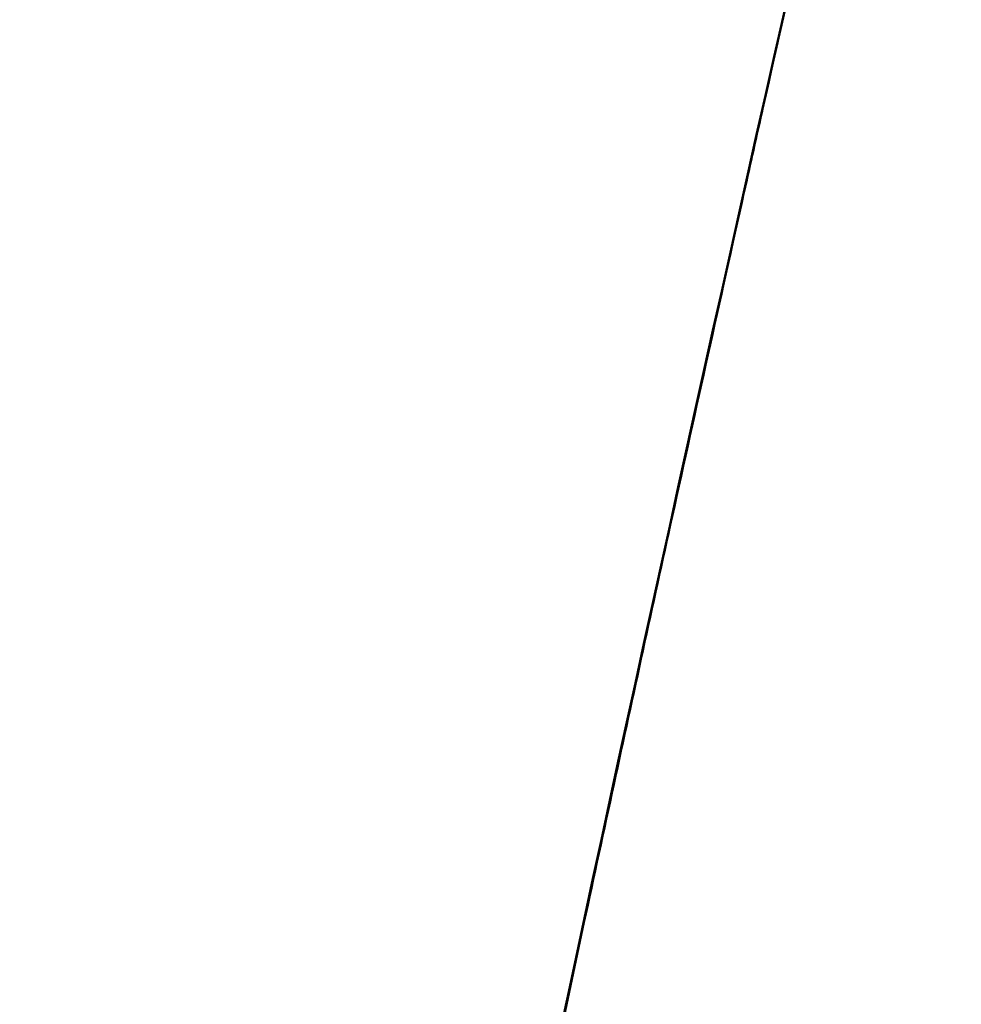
# Model space of a CAD drawing. Header units: millimetres. Extents: x 0 to 6049, y -120 to 1682.
# Tile 287 of 656: x 1993 to 1995.59, y 849.27 to 851.97. Entities that reach past the tile are written whole.
import ezdxf

# ---------------------------------------------------------------- set-up
doc = ezdxf.new("R2010")
doc.units = ezdxf.units.MM
doc.header["$LTSCALE"] = 2
doc.layers.add('Sichtbar (ISO)', color=7, linetype='Continuous', lineweight=50)
doc.layers.add('Sichtbar schmal (ISO)', color=7, linetype='Continuous', lineweight=35)

msp = doc.modelspace()

# ---------------------------------------------------------------- linework, layer by layer
at = {"layer": 'Sichtbar (ISO)'}
msp.add_open_spline([(1993.0038, 839.8704), (1993.0553, 840.6549), (1993.1395, 841.453), (1993.4497, 843.9088), (1993.7512, 845.5853), (1994.5441, 849.5455), (1995.0607, 851.8356), (1995.5868, 854.1226)], degree=3, knots=[8.437241, 8.437241, 8.437241, 8.437241, 8.681284, 8.681284, 9.187999, 9.187999, 9.893093, 9.893093, 9.893093, 9.893093], dxfattribs=at)
at = {"layer": 'Sichtbar schmal (ISO)'}
msp.add_open_spline([(1993.0269, 839.9236), (1993.0298, 839.97), (1993.0329, 840.0169), (1993.0361, 840.0644), (1993.0381, 840.093), (1993.0401, 840.1217), (1993.0421, 840.1506), (1993.0556, 840.341), (1993.0717, 840.5405), (1993.0903, 840.748), (1993.1117, 840.987), (1993.1366, 841.2367), (1993.165, 841.4984), (1993.173, 841.5729), (1993.1814, 841.6483), (1993.19, 841.7247), (1993.2117, 841.9165), (1993.2351, 842.1137), (1993.2602, 842.3146), (1993.2953, 842.5953), (1993.3336, 842.8831), (1993.3755, 843.1777), (1993.3833, 843.2325), (1993.3912, 843.2875), (1993.3992, 843.3428), (1993.4344, 843.5848), (1993.4722, 843.8318), (1993.5127, 844.0857), (1993.5586, 844.3736), (1993.6081, 844.6703), (1993.662, 844.9808), (1993.6666, 845.0069), (1993.6711, 845.033), (1993.6757, 845.0593), (1993.735, 845.3984), (1993.7996, 845.7543), (1993.8688, 846.1223), (1993.8995, 846.2855), (1993.9311, 846.4511), (1993.9633, 846.6178), (1994.0038, 846.8269), (1994.0453, 847.0379), (1994.0872, 847.2484), (1994.154, 847.5839), (1994.2221, 847.9181), (1994.2908, 848.2502), (1994.2996, 848.2926), (1994.3083, 848.335), (1994.3171, 848.3773), (1994.3948, 848.7512), (1994.4732, 849.1222), (1994.5527, 849.4933), (1994.5798, 849.6196), (1994.607, 849.7458), (1994.6343, 849.8722), (1994.6872, 850.117), (1994.7407, 850.3622), (1994.7946, 850.6077), (1994.8595, 850.9032), (1994.925, 851.1993), (1994.9916, 851.4978), (1995.0088, 851.5752), (1995.0261, 851.6527), (1995.0435, 851.7304), (1995.128, 852.1081), (1995.2142, 852.4903), (1995.3036, 852.884), (1995.3215, 852.9627), (1995.3395, 853.0418), (1995.3576, 853.1214), (1995.4302, 853.4404), (1995.5051, 853.7676), (1995.5833, 854.1073), (1995.5845, 854.1124), (1995.5856, 854.1175), (1995.5868, 854.1226)], degree=3, knots=[0.4741861, 0.4741861, 0.4741861, 0.4741861, 0.4767442, 0.4767442, 0.4767442, 0.4782791, 0.4782791, 0.4782791, 0.4883721, 0.4883721, 0.4883721, 0.5, 0.5, 0.5, 0.5033098, 0.5033098, 0.5033098, 0.5116279, 0.5116279, 0.5116279, 0.5232558, 0.5232558, 0.5232558, 0.5254187, 0.5254187, 0.5254187, 0.5348837, 0.5348837, 0.5348837, 0.545612, 0.545612, 0.545612, 0.5465116, 0.5465116, 0.5465116, 0.5581395, 0.5581395, 0.5581395, 0.5632986, 0.5632986, 0.5632986, 0.5697674, 0.5697674, 0.5697674, 0.5800781, 0.5800781, 0.5800781, 0.5813953, 0.5813953, 0.5813953, 0.5930233, 0.5930233, 0.5930233, 0.5969803, 0.5969803, 0.5969803, 0.6046512, 0.6046512, 0.6046512, 0.6138866, 0.6138866, 0.6138866, 0.6162791, 0.6162791, 0.6162791, 0.627907, 0.627907, 0.627907, 0.6302291, 0.6302291, 0.6302291, 0.6395349, 0.6395349, 0.6395349, 0.6396752, 0.6396752, 0.6396752, 0.6396752], dxfattribs=at)

doc.saveas('drawing.dxf')
